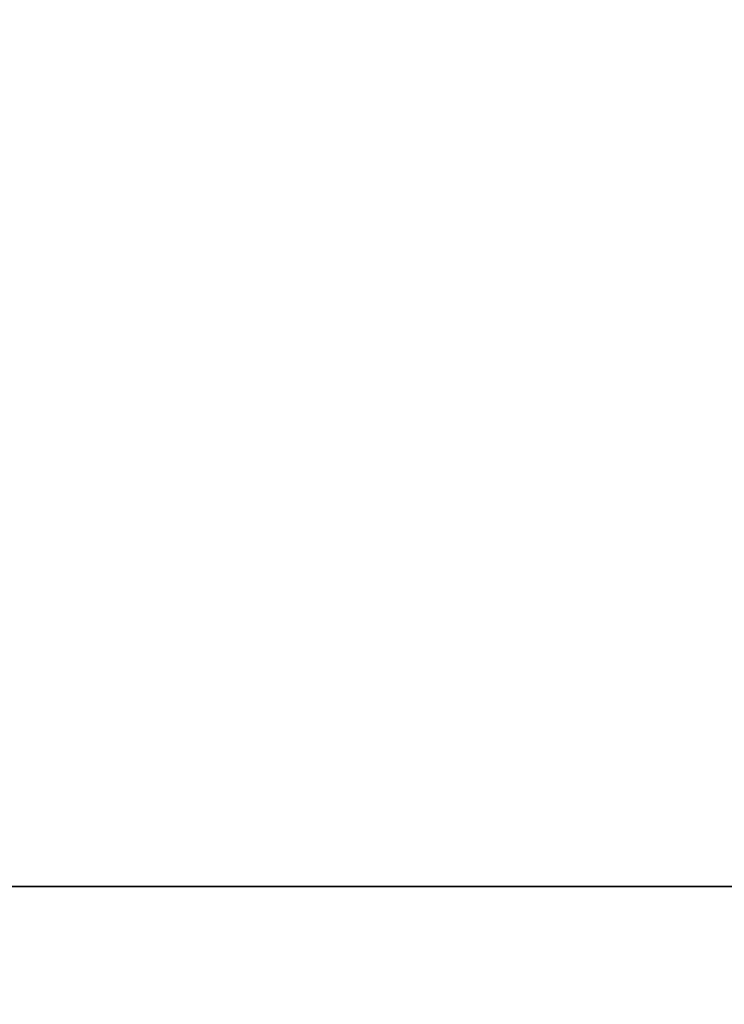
# Model space of a CAD drawing. Extents: x -4.6 to 26, y -2.8 to 21.5.
# Tile 587 of 656: x 23.326 to 23.595, y 1.955 to 2.331. Entities that reach past the tile are written whole.
import ezdxf

# ---------------------------------------------------------------- set-up
doc = ezdxf.new("R2010")
doc.units = 0

# ---------------------------------------------------------------- blocks, each defined once
blk = doc.blocks.new('Box-9b468476-697f-4ce4-a39a-dfcd0216e678')
at = {"color": 253, "linetype": 'Continuous', "true_color": 0xa0a0a0, "transparency": 33554687}
mesh = blk.add_polyface(dxfattribs=at)
corners = [(15.13, 0, 43.99), (26, 0, 43.99), (26, 21.5, 43.99), (15.13, 21.5, 43.99), (15.13, 0, 44), (26, 0, 44), (26, 21.5, 44), (15.13, 21.5, 44)]
mesh.append_faces([[corners[k] for k in face] for face in [(0, 1, 2, 3), (4, 5, 6, 7), (0, 1, 5, 4), (1, 2, 6, 5), (2, 3, 7, 6), (3, 0, 4, 7)]], dxfattribs={"color": 253})
blk = doc.blocks.new('Box-e58e47ad-c298-4d46-883b-ede03a7832c2')
at = {"color": 253, "linetype": 'Continuous', "true_color": 0xa0a0a0, "transparency": 33554687}
mesh = blk.add_polyface(dxfattribs=at)
corners = [(0, 0), (26, 0), (26, 21.5), (0, 21.5), (0, 0, 0.01), (26, 0, 0.01), (26, 21.5, 0.01), (0, 21.5, 0.01)]
mesh.append_faces([[corners[k] for k in face] for face in [(0, 1, 2, 3), (4, 5, 6, 7), (0, 1, 5, 4), (1, 2, 6, 5), (2, 3, 7, 6), (3, 0, 4, 7)]], dxfattribs={"color": 253})
blk = doc.blocks.new('UpwardOpening-798a01bc-2a6d-483b-9430-f7e7b4352a84')
at = {"linetype": 'Continuous', "transparency": 33554687}
blk.add_blockref('Box-9b468476-697f-4ce4-a39a-dfcd0216e678', (0, 0), dxfattribs=at)
blk = doc.blocks.new('7c07e1dc-0ebc-4c2a-ad50-10ee57f3c0a2')
at = {"linetype": 'Continuous', "transparency": 33554687}
for name in ['Box-e58e47ad-c298-4d46-883b-ede03a7832c2', 'UpwardOpening-798a01bc-2a6d-483b-9430-f7e7b4352a84', 'Box-9b468476-697f-4ce4-a39a-dfcd0216e678']:
    blk.add_blockref(name, (0, 0), dxfattribs=at)
blk = doc.blocks.new('CoilBox-7269d930-b99c-4eee-8927-678e0568bb81')
at = {"color": 251, "linetype": 'Continuous', "true_color": 0x5b5b5b, "transparency": 33554687}
mesh = blk.add_polyface(dxfattribs=at)
corners = [(0, 0), (21.54, 0), (21.54, 2), (0, 2), (0, 0, 22.51), (21.54, 0, 22.51), (21.54, 2, 22.51), (0, 2, 22.51)]
mesh.append_faces([[corners[k] for k in face] for face in [(0, 1, 2, 3), (4, 5, 6, 7), (0, 1, 5, 4), (1, 2, 6, 5), (2, 3, 7, 6), (3, 0, 4, 7)]], dxfattribs={"color": 251})
blk = doc.blocks.new('968730ba-9cb0-4099-97a8-5e1f15331742')
at = {"linetype": 'Continuous', "transparency": 33554687}
blk.add_blockref('CoilBox-7269d930-b99c-4eee-8927-678e0568bb81', (0, 0), dxfattribs=at)
blk = doc.blocks.new('68806d1e-087d-405c-8c5d-b90c1a1cc6a4')
at = {"linetype": 'Continuous', "transparency": 33554687}
for name, p in [('7c07e1dc-0ebc-4c2a-ad50-10ee57f3c0a2', (0, 0)), ('968730ba-9cb0-4099-97a8-5e1f15331742', (2.23, 2, 19.96))]:
    blk.add_blockref(name, p, dxfattribs=at)

msp = doc.modelspace()

# ---------------------------------------------------------------- block references
at = {"transparency": 33554687}
msp.add_blockref('68806d1e-087d-405c-8c5d-b90c1a1cc6a4', (0, 0), dxfattribs=at)

doc.saveas('drawing.dxf')
